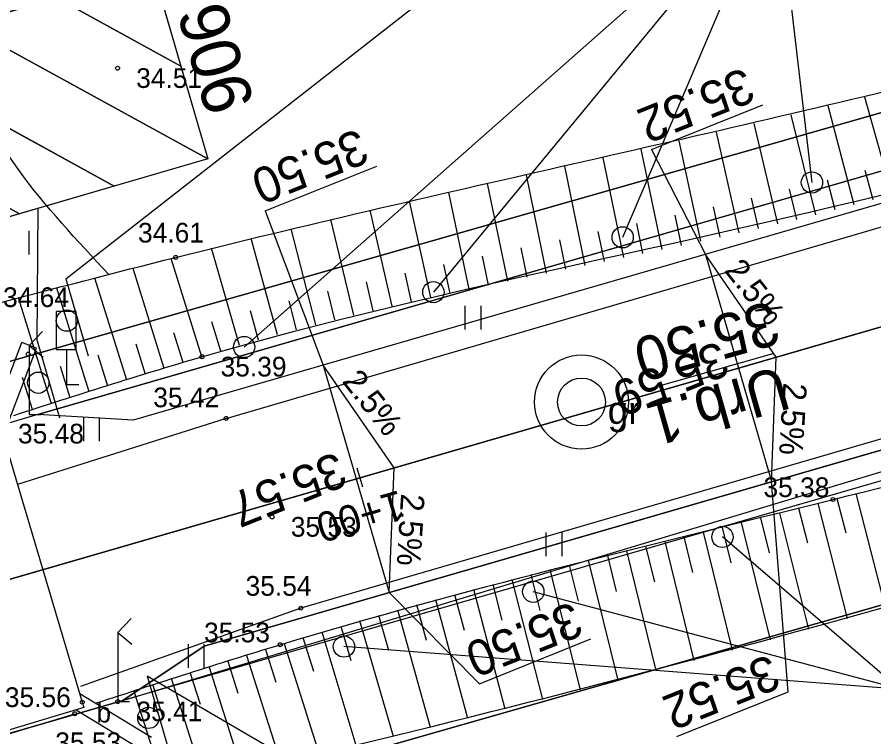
# Model space of a CAD drawing. Extents: x 469981 to 472086, y 246785 to 247785.
# Drawn here: x 471870.36 to 471892.1, y 247629.44 to 247647.69 of the extents above; entities that cross this region are included whole.
import ezdxf

# ---------------------------------------------------------------- set-up
doc = ezdxf.new("R2010")
doc.units = 0
for name, color, linetype in [('0_920', 7, 'Continuous'), ('0_Asfalta_mala', 7, 'Continuous'), ('0_Asfalta_Nomale', 7, 'Continuous'), ('0_Ruut_Braukt', 7, 'Continuous'), ('0_Ruut_nomale', 7, 'Continuous'), ('0_Urbumi5', 7, 'Continuous'), ('0_vertikals', 7, 'Continuous'), ('0_vertkals_cipari', 7, 'Continuous'), ('0_Ziimes', 7, 'Continuous'), ('21', 7, 'Continuous'), ('6_piketaza', 7, 'Continuous'), ('BUVE_BDET_####_####_#', 7, 'Continuous'), ('BUVE_BDET_####_TKST_#', 7, 'Continuous'), ('CELI_CMAL_####_####_#', 7, 'Continuous'), ('CELI_CSEG_####_TKST_#', 7, 'Continuous'), ('CELI_ELEM_####_####_#', 7, 'Continuous'), ('Default', 7, 'Continuous'), ('NORB_MARG_MMET_####_#', 7, 'Continuous'), ('RELJ_AATZ_####_TKST_#', 7, 'Continuous'), ('RELJ_ELEM_####_####_#', 7, 'Continuous'), ('RELJ_NOGA_####_####_#', 7, 'Continuous'), ('RELJ_NOGL_####_####_#', 7, 'Continuous'), ('ROBZ_IERR_####_####_#', 7, 'Continuous'), ('ROBZ_PROJ_####_####_#', 7, 'Continuous'), ('TERT_ELEM_####_####_#', 7, 'Continuous'), ('TERT_KONT_####_####_#', 7, 'Continuous'), ('TILT_TKAP_####_####_#', 7, 'Continuous'), ('zogi', 7, 'Continuous')]:
    doc.layers.add(name, color=color, linetype=linetype)

# ---------------------------------------------------------------- blocks, each defined once
blk = doc.blocks.new('A$C03B17208')
at = {"layer": 'Default'}
blk.add_circle((1.418, 1.418), 0.723, dxfattribs=at)
at = {"layer": 'zogi'}
blk.add_circle((1.418, 1.418), 1.418, dxfattribs=at)

msp = doc.modelspace()

# ---------------------------------------------------------------- linework, layer by layer
at = {"layer": '0_920'}
msp.add_lwpolyline([(471859.083, 247630.229), (471937.512, 247652.939)], dxfattribs=at)
at = {"layer": '0_Asfalta_mala'}
for points in [[(471936.725, 247655.835), (471873.301, 247637.47), (471870.881, 247637.615), (471859.315, 247634.201), (471858.248, 247633.111)], [(471938.299, 247650.044), (471875.105, 247631.745), (471873.041, 247630.367), (471861.627, 247627.062), (471859.916, 247627.347)]]:
    msp.add_lwpolyline(points, dxfattribs=at)
at = {"layer": '0_Asfalta_Nomale'}
for p, q in [((471936.528, 247656.558), (471870.881, 247637.615)), ((471938.496, 247649.32), (471873.041, 247630.367))]:
    msp.add_line(p, q, dxfattribs=at)
at = {"layer": '0_Ruut_Braukt'}
for points in [[(471936.725, 247655.835), (471873.301, 247637.47), (471870.881, 247637.615), (471859.315, 247634.201), (471858.249, 247633.111), (471858.248, 247633.111)], [(471859.918, 247627.348), (471861.627, 247627.062), (471873.041, 247630.367), (471938.299, 247650.044)]]:
    msp.add_lwpolyline(points, dxfattribs=at)
at = {"layer": '0_Ruut_nomale'}
msp.add_lwpolyline([(471975.078, 247671.288), (471975.01, 247670.031), (471974.714, 247668.795), (471974.079, 247667.423), (471973.236, 247666.298), (471972.029, 247665.253), (471970.485, 247664.46), (471969.612, 247664.2), (471936.725, 247655.835), (471873.301, 247637.47), (471870.881, 247637.615), (471936.528, 247656.558), (471969.993, 247665.083), (471970.891, 247665.451), (471971.391, 247665.732), (471971.641, 247665.897), (471972.134, 247666.276), (471972.814, 247666.952), (471973.343, 247667.66), (471973.808, 247668.529), (471974.107, 247669.372), (471974.313, 247670.554), (471974.328, 247671.26)], close=True, dxfattribs=at)
msp.add_lwpolyline([(471937.664, 247649.079), (471873.041, 247630.367), (471875.105, 247631.745), (471937.525, 247649.81)], dxfattribs=at)
at = {"layer": '0_Urbumi5'}
msp.add_lwpolyline([(471889.565, 247639.164), (471886.287, 247638.235)], dxfattribs=at)
at = {"layer": '0_vertikals'}
for p, q in [((471886.455, 247644.333), (471889.283, 247645.467)), ((471886.455, 247644.333), (471887.829, 247641.676)), ((471876.657, 247642.782), (471879.485, 247643.916)), ((471876.657, 247642.782), (471878.128, 247638.867)), ((471889.926, 247630.588), (471889.498, 247635.913)), ((471882.09, 247630.79), (471879.797, 247633.104)), ((471882.09, 247630.79), (471884.918, 247631.924)), ((471887.099, 247629.454), (471889.926, 247630.588))]:
    msp.add_line(p, q, dxfattribs=at)
for points in [[(471889.498, 247635.913), (471889.624, 247639.073), (471887.829, 247641.676)], [(471879.797, 247633.104), (471879.923, 247636.264), (471878.128, 247638.867)]]:
    msp.add_lwpolyline(points, close=True, dxfattribs=at)
at = {"layer": '0_Ziimes'}
for p, q in [((471889.613, 247651.235), (471876.12, 247639.327)), ((471889.613, 247651.235), (471880.922, 247640.718)), ((471889.613, 247651.235), (471885.725, 247642.108)), ((471889.613, 247651.235), (471890.528, 247643.499)), ((471871.594, 247641.058), (471882.848, 247649.847)), ((471870.869, 247639.483), (471870.893, 247642.845)), ((471871.594, 247641.058), (471872.159, 247639.106)), ((471870.869, 247639.483), (471871.435, 247637.53)), ((471892.755, 247630.65), (471888.258, 247634.513)), ((471892.755, 247630.65), (471883.456, 247633.122)), ((471892.755, 247630.65), (471878.653, 247631.732)), ((471873.663, 247630.987), (471874.229, 247629.034)), ((471873.663, 247630.987), (471879.616, 247627.516))]:
    msp.add_line(p, q, dxfattribs=at)
for points in [[(471875.196, 247644.097), (471868.022, 247642.01), (471866.626, 247646.807), (471873.8, 247648.895), (471875.196, 247644.097)], [(471872.825, 247643.405), (471866.628, 247646.809), (471868.988, 247647.496), (471875.195, 247644.096), (471872.825, 247643.405)], [(471868.025, 247642.005), (471867.33, 247644.408), (471870.421, 247642.707), (471868.025, 247642.005)]]:
    msp.add_lwpolyline(points, dxfattribs=at)
for points in [[(471874.515, 247646.445), (471871.359, 247648.186), (471873.805, 247648.899)], [(471875.196, 247644.097), (471868.988, 247647.496), (471871.359, 247648.186), (471874.515, 247646.445)], [(471872.825, 247643.405), (471866.628, 247646.809), (471868.988, 247647.496), (471875.195, 247644.096)], [(471872.825, 247643.405), (471870.421, 247642.707), (471867.324, 247644.409), (471866.626, 247646.807)], [(471868.025, 247642.005), (471867.33, 247644.408), (471870.421, 247642.707)]]:
    msp.add_lwpolyline(points, close=True, dxfattribs=at)
for centre in [(471890.528, 247643.499), (471890.528, 247643.499), (471885.725, 247642.108), (471885.725, 247642.108), (471880.922, 247640.718), (471880.922, 247640.718), (471871.621, 247639.996), (471876.12, 247639.327), (471876.12, 247639.327), (471870.896, 247638.421), (471888.258, 247634.513), (471888.258, 247634.513), (471883.456, 247633.122), (471883.456, 247633.122), (471878.653, 247631.732), (471878.653, 247631.732), (471873.69, 247629.924)]:
    msp.add_circle(centre, 0.27, dxfattribs=at)
at = {"layer": '21'}
msp.add_line((471937.512, 247652.939), (471859.083, 247630.229), dxfattribs=at)
at = {"layer": '6_piketaza'}
msp.add_lwpolyline([(471879.128, 247635.773), (471878.989, 247636.254)], dxfattribs=at)
at = {"layer": 'BUVE_BDET_####_####_#'}
for p, q in [((471869.665, 247637.308), (471870.477, 247639.438)), ((471870.851, 247639.296), (471870.477, 247639.438)), ((471870.001, 247637.066), (471870.851, 247639.296)), ((471871.947, 247630.539), (471873.773, 247629.431)), ((471871.856, 247630.126), (471873.565, 247629.089))]:
    msp.add_line(p, q, dxfattribs=at)
at = {"layer": 'CELI_CMAL_####_####_#'}
for points in [[(471875.663, 247637.516), (471893.917, 247642.844), (471914.511, 247649.081), (471937.843, 247655.917), (471957.797, 247661.618), (471961.625, 247662.609), (471967.542, 247664.048)], [(471975.069, 247653.452), (471973.432, 247655.323), (471971.819, 247656.723), (471969.738, 247657.563), (471967.595, 247657.966), (471959.086, 247655.87), (471939.59, 247649.827), (471915.758, 247643.551), (471894.011, 247637.496), (471877.558, 247632.705), (471871.967, 247630.721)], [(471875.663, 247637.516), (471870.372, 247635.845)]]:
    msp.add_lwpolyline(points, dxfattribs=at)
at = {"layer": 'CELI_ELEM_####_####_#'}
for p, q in [((471871.857, 247640.226), (471871.357, 247640.226)), ((471871.357, 247639.257), (471871.357, 247640.226)), ((471871.857, 247639.257), (471871.857, 247640.226)), ((471871.857, 247639.257), (471871.357, 247639.257)), ((471871.611, 247639.257), (471871.611, 247638.379)), ((471871.611, 247638.379), (471871.926, 247638.379))]:
    msp.add_line(p, q, dxfattribs=at)
for points in [[(471871.006, 247639.723), (471870.664, 247639.367), (471871.02, 247639.068)], [(471870.664, 247639.367), (471870.664, 247637.615), (471870.963, 247637.615)], [(471873.255, 247632.446), (471872.913, 247632.09), (471873.269, 247631.791)], [(471872.913, 247632.09), (471872.913, 247630.338), (471873.212, 247630.338)]]:
    msp.add_lwpolyline(points, dxfattribs=at)
at = {"layer": 'NORB_MARG_MMET_####_#'}
msp.add_lwpolyline([(471862.925, 247627.336), (471871.82, 247630.028)], dxfattribs=at)
at = {"layer": 'RELJ_ELEM_####_####_#'}
for centre in [(471872.907, 247646.397), (471874.381, 247641.599), (471870.639, 247639.147), (471875.049, 247639.08), (471875.663, 247637.516), (471891.063, 247635.461), (471876.83, 247635.018), (471877.558, 247632.705), (471877.035, 247631.779), (471872.011, 247630.322), (471872.913, 247630.338), (471871.82, 247630.028)]:
    msp.add_circle(centre, 0.05, dxfattribs=at)
at = {"layer": 'RELJ_NOGA_####_####_#'}
for p, q in [((471892.565, 247643.193), (471891.87, 247645.666)), ((471891.6, 247642.93), (471890.939, 247645.439)), ((471890.631, 247642.683), (471890.001, 247645.215)), ((471889.659, 247642.448), (471889.059, 247644.994)), ((471888.685, 247642.225), (471888.11, 247644.775)), ((471887.708, 247642.01), (471887.158, 247644.559)), ((471886.73, 247641.802), (471886.196, 247644.343)), ((471885.751, 247641.598), (471885.23, 247644.127)), ((471884.771, 247641.397), (471884.258, 247643.909)), ((471892.083, 247643.06), (471891.879, 247643.807)), ((471883.791, 247641.197), (471883.282, 247643.69)), ((471891.116, 247642.805), (471890.923, 247643.562)), ((471882.812, 247640.995), (471882.298, 247643.47)), ((471890.146, 247642.564), (471889.961, 247643.326)), ((471881.833, 247640.79), (471881.313, 247643.249)), ((471889.172, 247642.335), (471888.997, 247643.1)), ((471880.856, 247640.579), (471880.317, 247643.025)), ((471879.88, 247640.36), (471879.32, 247642.797)), ((471887.219, 247641.905), (471887.057, 247642.669)), ((471888.196, 247642.116), (471888.029, 247642.882)), ((471878.906, 247640.132), (471878.32, 247642.564)), ((471886.24, 247641.7), (471886.082, 247642.46)), ((471877.936, 247639.892), (471877.314, 247642.326)), ((471885.261, 247641.498), (471885.106, 247642.254)), ((471876.969, 247639.637), (471876.301, 247642.081)), ((471884.281, 247641.297), (471884.128, 247642.048)), ((471876.006, 247639.367), (471875.293, 247641.831)), ((471883.302, 247641.096), (471883.148, 247641.842)), ((471882.323, 247640.893), (471882.167, 247641.633)), ((471875.048, 247639.08), (471874.272, 247641.571)), ((471881.344, 247640.685), (471881.185, 247641.421)), ((471874.093, 247638.782), (471873.303, 247641.321)), ((471880.368, 247640.471), (471880.204, 247641.203)), ((471873.139, 247638.485), (471872.333, 247641.071)), ((471879.393, 247640.247), (471879.221, 247640.978)), ((471872.184, 247638.188), (471871.364, 247640.821)), ((471878.421, 247640.013), (471878.24, 247640.743)), ((471871.229, 247637.89), (471870.394, 247640.572)), ((471877.452, 247639.766), (471877.259, 247640.498)), ((471876.487, 247639.505), (471876.282, 247640.241)), ((471875.526, 247639.226), (471875.303, 247639.969)), ((471874.571, 247638.931), (471874.336, 247639.686)), ((471873.616, 247638.634), (471873.377, 247639.402)), ((471872.661, 247638.336), (471872.417, 247639.119)), ((471871.706, 247638.039), (471871.458, 247638.836)), ((471870.752, 247637.742), (471870.499, 247638.553)), ((471891.644, 247635.611), (471892.39, 247632.722)), ((471890.676, 247635.361), (471891.425, 247632.446)), ((471891.16, 247635.486), (471891.385, 247634.615)), ((471889.706, 247635.115), (471890.445, 247632.171)), ((471890.191, 247635.238), (471890.415, 247634.359)), ((471888.736, 247634.874), (471889.469, 247631.901)), ((471889.221, 247634.994), (471889.442, 247634.107)), ((471887.765, 247634.634), (471888.5, 247631.638)), ((471888.251, 247634.754), (471888.471, 247633.859)), ((471887.279, 247634.515), (471887.501, 247633.613)), ((471886.308, 247634.278), (471886.53, 247633.37)), ((471886.794, 247634.396), (471887.532, 247631.38)), ((471885.337, 247634.039), (471885.561, 247633.128)), ((471885.822, 247634.159), (471886.565, 247631.126)), ((471884.366, 247633.799), (471884.594, 247632.886)), ((471884.851, 247633.92), (471885.605, 247630.877)), ((471883.396, 247633.556), (471883.627, 247632.642)), ((471883.881, 247633.678), (471884.645, 247630.631)), ((471882.912, 247633.433), (471883.69, 247630.39)), ((471881.943, 247633.183), (471882.738, 247630.152)), ((471882.427, 247633.309), (471882.663, 247632.397)), ((471880.977, 247632.926), (471881.788, 247629.918)), ((471881.46, 247633.055), (471881.7, 247632.149)), ((471880.494, 247632.795), (471880.739, 247631.897)), ((471879.531, 247632.526), (471879.782, 247631.64)), ((471880.012, 247632.662), (471880.843, 247629.687)), ((471878.571, 247632.248), (471878.828, 247631.377)), ((471879.05, 247632.389), (471879.902, 247629.458)), ((471878.091, 247632.105), (471878.955, 247629.23)), ((471877.136, 247631.811), (471878.02, 247629.007)), ((471877.613, 247631.96), (471877.876, 247631.108)), ((471876.659, 247631.66), (471876.922, 247630.829)), ((471876.182, 247631.509), (471877.049, 247628.775)), ((471875.229, 247631.207), (471876.073, 247628.543)), ((471875.706, 247631.358), (471875.962, 247630.548)), ((471874.753, 247631.056), (471875.002, 247630.267)), ((471873.799, 247630.754), (471874.043, 247629.986)), ((471874.276, 247630.905), (471875.098, 247628.31)), ((471873.323, 247630.603), (471874.123, 247628.078)), ((471872.369, 247630.301), (471872.37, 247630.3)), ((471872.846, 247630.452), (471872.846, 247630.451))]:
    msp.add_line(p, q, dxfattribs=at)
for points in [[(471870.274, 247637.593), (471875.049, 247639.08), (471894.013, 247643.622), (471914.128, 247650.189), (471937.616, 247657.537), (471962.999, 247663.66), (471969.383, 247666.572), (471971.553, 247670.335), (471971.102, 247675.998), (471970.392, 247686.477)], [(471872.369, 247630.301), (471877.035, 247631.779), (471891.063, 247635.461), (471916.26, 247641.941), (471939.936, 247648.535), (471962.961, 247656.163), (471968.243, 247657.04), (471972.035, 247655.629), (471974.189, 247651.025), (471974.236, 247640.547), (471974.113, 247637.831)]]:
    msp.add_spline(points, degree=3, dxfattribs=at)
at = {"layer": 'RELJ_NOGL_####_####_#'}
for points in [[(471869.749, 247640.405), (471874.381, 247641.599), (471893.987, 247646.203), (471913.506, 247651.854), (471937.092, 247659.264), (471962.601, 247665.495), (471967.69, 247669.208), (471968.009, 247677.365), (471967.21, 247685.336), (471967.187, 247686.78)], [(471873.775, 247627.995), (471877.996, 247629.001), (471893.546, 247633.06), (471916.609, 247640.032), (471940.388, 247647.116), (471963.51, 247654.569), (471969.26, 247654.727), (471970.873, 247652.327), (471971.171, 247640.235), (471971.159, 247637.819)]]:
    msp.add_spline(points, degree=3, dxfattribs=at)
at = {"layer": 'ROBZ_IERR_####_####_#'}
for points in [[(471968.673, 247704.844), (471968.166, 247666.92), (471863.461, 247637.05), (471850.386, 247675.013)], [(471879.163, 247574.024), (471880.66, 247583.5), (471867.531, 247625.725), (471968.24, 247654.462), (471970.607, 247591.56)]]:
    msp.add_lwpolyline(points, dxfattribs=at)
at = {"layer": 'ROBZ_PROJ_####_####_#'}
msp.add_lwpolyline([(471863.461, 247637.05), (471968.166, 247666.92), (471968.24, 247654.462), (471867.531, 247625.725)], close=True, dxfattribs=at)
msp.add_lwpolyline([(471863.461, 247637.05), (471968.166, 247666.92), (471968.24, 247654.462), (471867.531, 247625.725)], close=True, dxfattribs=at)
at = {"layer": 'TERT_ELEM_####_####_#'}
for p, q in [((471870.664, 247641.672), (471870.664, 247642.272)), ((471881.731, 247639.771), (471881.731, 247640.371)), ((471882.131, 247639.771), (471882.131, 247640.371)), ((471872.048, 247636.941), (471872.048, 247637.541)), ((471872.448, 247636.941), (471872.448, 247637.541)), ((471883.788, 247634.026), (471883.788, 247634.626)), ((471884.188, 247634.026), (471884.188, 247634.626)), ((471874.705, 247631.196), (471874.705, 247631.796)), ((471875.105, 247631.196), (471875.105, 247631.796))]:
    msp.add_line(p, q, dxfattribs=at)
at = {"layer": 'TERT_KONT_####_####_#'}
msp.add_spline([(471872.685, 247641.168), (471870.39, 247643.828), (471867.032, 247651.032)], degree=3, dxfattribs=at)
at = {"layer": 'TILT_TKAP_####_####_#'}
msp.add_lwpolyline([(471860.274, 247634.485), (471869.907, 247637.381), (471872.012, 247630.321), (471872.052, 247630.185), (471862.59, 247627.334), (471860.274, 247634.485)], dxfattribs=at)

# ---------------------------------------------------------------- block references
at = {"layer": '0_Urbumi5', "xscale": 0.8410063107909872, "yscale": 0.8410063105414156, "rotation": 16.26779999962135}
msp.add_blockref('A$C03B17208', (471883.87, 247636.454), dxfattribs=at)

# ---------------------------------------------------------------- texts
at = {"layer": '0_Urbumi5'}
for s, p in [('35.50', (471889.5, 247640.509)), ('Urb.1', (471889.746, 247638.857))]:
    msp.add_text(s, height=1.11, rotation=195.8291, dxfattribs=at).set_placement(p)
at = {"layer": '0_vertkals_cipari'}
for s, height, rotation, p in [('35.52', 0.9, 201.859, (471888.821, 247646.431)), ('35.50', 0.9, 201.859, (471879.023, 247644.88)), ('2.5%', 0.5993, 308.2107, (471888.287, 247641.262)), ('35.59', 0.9, 201.859, (471888.172, 247639.495)), ('2.5%', 0.5993, 308.2107, (471878.586, 247638.453)), ('2.5%', 0.5993, 266.566, (471889.804, 247638.43)), ('35.57', 0.9, 201.859, (471878.471, 247636.686)), ('2.5%', 0.5993, 266.566, (471880.103, 247635.62)), ('35.50', 0.9, 201.859, (471884.456, 247632.887)), ('35.52', 0.9, 201.859, (471889.464, 247631.551))]:
    msp.add_text(s, height=height, rotation=rotation, dxfattribs=at).set_placement(p)
at = {"layer": '0_Ziimes'}
msp.add_text('906', height=1.25, rotation=106.2239, dxfattribs=at).set_placement((471876.389, 247645.481))
at = {"layer": '6_piketaza'}
msp.add_text('1+00', height=0.75, rotation=196.1489, dxfattribs=at).set_placement((471880.057, 247635.704))
at = {"layer": 'BUVE_BDET_####_TKST_#'}
msp.add_text('b', height=0.5, dxfattribs=at).set_placement((471872.371, 247629.807))
at = {"layer": 'CELI_CSEG_####_TKST_#'}
msp.add_text('gr', height=0.7, dxfattribs=at).set_placement((471885.347, 247637.374))
at = {"layer": 'RELJ_AATZ_####_TKST_#'}
for s, p in [('34.51', (471873.38, 247645.897)), ('34.61', (471873.427, 247641.976)), ('34.64', (471870.002, 247640.341)), ('35.39', (471875.522, 247638.58)), ('35.42', (471873.814, 247637.8)), ('35.48', (471870.381, 247636.881)), ('35.38', (471889.298, 247635.521)), ('35.53', (471877.304, 247634.518)), ('35.54', (471876.157, 247633.02)), ('35.53', (471875.102, 247631.839)), ('35.56', (471870.048, 247630.198)), ('35.41', (471873.387, 247629.838)), ('35.53', (471871.327, 247629.055))]:
    msp.add_text(s, height=0.5, dxfattribs=at).set_placement(p)

doc.saveas('drawing.dxf')
